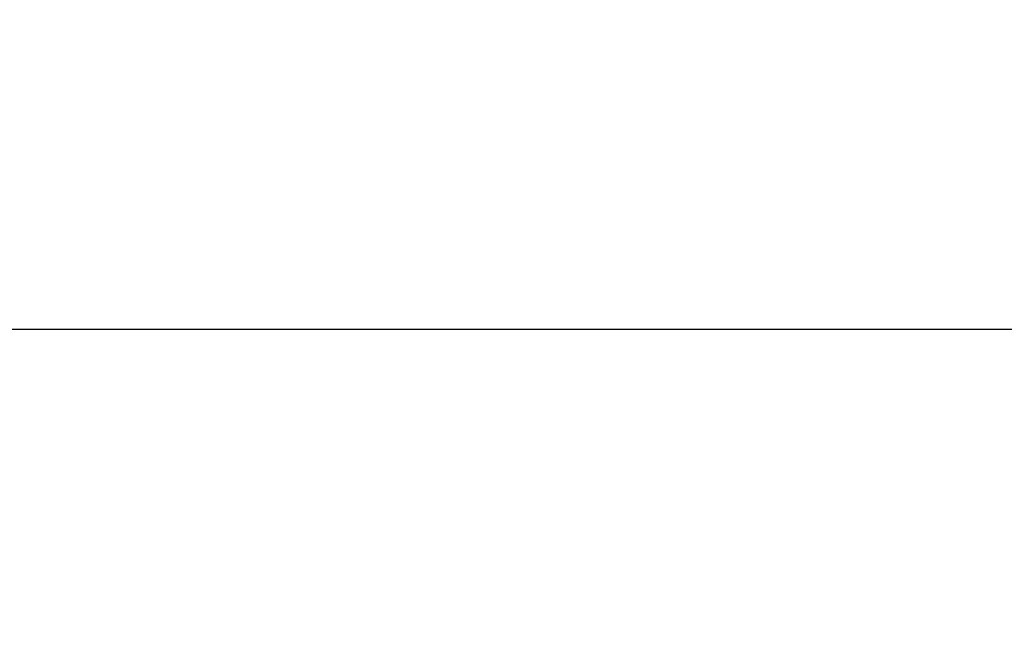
# Model space of a CAD drawing. Header units: millimetres. Extents: x 1117 to 38156, y -1945 to 7303.
# Tile 659 of 831: x 22831 to 22862, y 955 to 974. Entities that reach past the tile are written whole.
import ezdxf

# ---------------------------------------------------------------- set-up
doc = ezdxf.new("R2010")
doc.units = ezdxf.units.MM
doc.styles.get("Standard").update_dxf_attribs({"font": 'arial.ttf'})
doc.dimstyles.new('ISO-25', dxfattribs={"dimtxt": 2.5, "dimasz": 2.5, "dimexe": 1.25, "dimexo": 0.625, "dimtad": 1, "dimtxsty": 'Standard', "dimcen": 2.5, "dimadec": 0, "dimazin": 0, "dimtfac": 1, "dimtmove": 0, "dimatfit": 3, "dimfxl": 0, "dimarcsym": 0})

# ---------------------------------------------------------------- blocks, each defined once
blk = doc.blocks.new('*D54')
at = {"color": 0, "linetype": 'Continuous', "lineweight": -2}
for p, q in [((22787.958, 973.688), (22787.958, 895.909)), ((22917.958, 973.688), (22917.958, 895.909)), ((22807.958, 897.159), (22897.958, 897.159))]:
    blk.add_line(p, q, dxfattribs=at)
at = {"color": 0, "linetype": 'Continuous'}
for points in [[(22807.958, 900.492), (22807.958, 893.826), (22787.958, 897.159)], [(22897.958, 900.492), (22897.958, 893.826), (22917.958, 897.159)]]:
    blk.add_solid(points, dxfattribs=at)
at = {"layer": 'Defpoints', "color": 0, "linetype": 'Continuous'}
for p in [(22787.958, 974.313), (22917.958, 974.313), (22917.958, 897.159)]:
    blk.add_point(p, dxfattribs=at)
at = {"color": 0, "linetype": 'Continuous', "insert": (22848.758, 923.33), "char_height": 25, "width": 8.4, "attachment_point": 2}
blk.add_mtext('130', dxfattribs=at)

msp = doc.modelspace()

# ---------------------------------------------------------------- linework, layer by layer
at = {"linetype": 'Continuous'}
msp.add_line((22682.958, 964.608), (23022.958, 964.608), dxfattribs=at)

# ---------------------------------------------------------------- dimensions: what is measured, and where the dimension line sits
dim = msp.add_linear_dim(base=(22917.958, 897.159), p1=(22787.958, 974.313), p2=(22917.958, 974.313), dimstyle='ISO-25', override={"dimtxt": 25, "dimasz": 20, "dimdsep": 46}, dxfattribs=at)
dim.commit()
dim.dimension.update_dxf_attribs({"geometry": '*D54', "text_midpoint": (22848.758, 897.159), "dimtype": 160})

doc.saveas('drawing.dxf')
